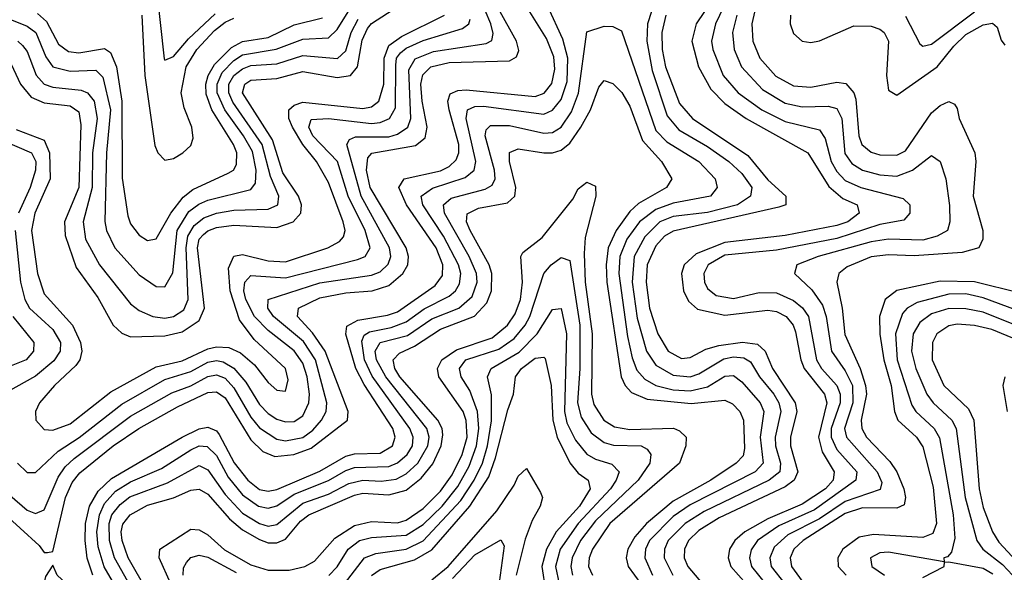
# Model space of a CAD drawing. Header units: inches. Extents: x 990535 to 1117859, y 769386 to 892122.
# Tile 839 of 1056: x 1046053 to 1048339, y 875016 to 876300. Entities that reach past the tile are written whole.
import ezdxf

# ---------------------------------------------------------------- set-up
doc = ezdxf.new("R2010")
doc.units = ezdxf.units.IN
doc.header["$MEASUREMENT"] = 0
doc.layers.add('B0847', color=7, linetype='Continuous')

msp = doc.modelspace()

# ---------------------------------------------------------------- linework, layer by layer
at = {"layer": 'B0847', "color": 5}
for points, elevation in [([(1045988.9, 875230), (1046070, 875160.9), (1046090, 875152.8), (1046110, 875161.8), (1046142.6, 875237.4), (1046158.8, 875261.2), (1046179.4, 875280.6), (1046310, 875378.8), (1046406.5, 875433.5), (1046450, 875449.4), (1046490, 875471.1), (1046510, 875474.6), (1046530, 875467.1), (1046550, 875444.5), (1046590, 875376.4), (1046610, 875351.6), (1046650, 875325.7), (1046670, 875321.9), (1046710, 875329.5), (1046733.5, 875346.5), (1046753.6, 875370), (1046764.6, 875390), (1046766.4, 875410), (1046739.9, 875510), (1046712, 875552), (1046642.6, 875610), (1046629.2, 875630), (1046629.9, 875650), (1046750, 875688.5), (1046870, 875706.4), (1046890, 875714.1), (1046908.4, 875731.6), (1046914.7, 875750), (1046911.7, 875770), (1046846, 875890), (1046812.6, 876010), (1046818.5, 876021.5), (1046832.5, 876027.5), (1046910, 876027.6), (1046930, 876034), (1046954.5, 876050), (1046961.4, 876070), (1046956.8, 876183.2), (1046971.2, 876208.8), (1047014.1, 876225.9), (1047135.7, 876244.3), (1047149, 876251), (1047152.7, 876267.3), (1047147, 876290), (1047094.6, 876414.6)], 3540), ([(1046370.8, 876370.8), (1046388.6, 876208.6), (1046390, 876205.2), (1046410, 876214.1), (1046444.8, 876255.2), (1046506.9, 876313.1)], 3740), ([(1047714.5, 876385.5), (1047668.7, 876290), (1047659.2, 876250), (1047662.1, 876230), (1047686.3, 876170), (1047721.3, 876130), (1047775.9, 876090), (1047830, 876062.8), (1047910, 876043.4), (1047923.3, 876023.3), (1047937, 875970), (1047950, 875947.1), (1047970, 875926.1), (1048006.4, 875910), (1048104, 875884), (1048119.5, 875870), (1048119.8, 875850), (1048105.9, 875834.1), (1048050, 875823.8), (1047950, 875791.4), (1047810, 875764.7), (1047690, 875752.6), (1047651.7, 875730), (1047641.1, 875710), (1047642.7, 875690), (1047650, 875675.7), (1047670, 875658.8), (1047710, 875652.1), (1047770, 875665.8), (1047810, 875665.5), (1047850, 875647.8), (1047870.7, 875630.7), (1047884.2, 875610), (1047903.3, 875510), (1047914.4, 875490), (1047950.4, 875450.4), (1047958.4, 875430), (1047958.3, 875410), (1047937.1, 875350), (1047936.9, 875330), (1047950, 875301.3), (1047996.6, 875250), (1047994.5, 875230), (1047898.3, 875161.7), (1047816, 875124), (1047765.8, 875090), (1047751.5, 875068.5), (1047747.6, 875050), (1047752.3, 875030), (1047784.7, 874990)], 3540), ([(1047529.8, 876350), (1047510.8, 876290), (1047509.1, 876250), (1047521.2, 876181.2), (1047556.2, 876076.2), (1047583.7, 876043.7), (1047650, 876005.3), (1047699.3, 875970), (1047730, 875942.4), (1047752.7, 875910), (1047749.8, 875890), (1047719.8, 875870), (1047650, 875852), (1047570, 875842.7), (1047539.2, 875830), (1047504.4, 875795.6), (1047479.9, 875750), (1047474.8, 875690), (1047486.7, 875606.7), (1047508.6, 875530), (1047530, 875497.3), (1047570, 875474), (1047610, 875470.2), (1047630, 875477), (1047688.3, 875511.7), (1047710, 875516.4), (1047734.6, 875514.6), (1047750, 875505.4), (1047770.9, 875470), (1047804.1, 875430), (1047815.8, 875410), (1047820.1, 875390), (1047806.9, 875330), (1047808, 875310), (1047819.7, 875270), (1047818.1, 875250), (1047792.9, 875230), (1047642.6, 875157.4), (1047598.4, 875130), (1047558.8, 875090), (1047550.3, 875070), (1047549.4, 875050), (1047569.3, 875010)], 3460), ([(1047664.3, 876350), (1047623.4, 876290), (1047613.7, 876250), (1047629.4, 876190), (1047657.9, 876137.9), (1047690, 876105.2), (1047739.5, 876070), (1047882.9, 875990), (1047932, 875912), (1047964.3, 875884.3), (1047997.6, 875870), (1048002, 875850), (1047975.7, 875830), (1047950, 875821.5), (1047830, 875798.4), (1047690, 875782.1), (1047624, 875756), (1047596.1, 875730), (1047590, 875710), (1047594.5, 875670), (1047605.7, 875645.7), (1047627.1, 875627.1), (1047690, 875613.3), (1047790, 875625.2), (1047810, 875621.6), (1047832.5, 875610), (1047849.1, 875590), (1047854.7, 875574.7), (1047866.9, 875510), (1047874.8, 875490), (1047921.7, 875430), (1047926.8, 875410), (1047907.4, 875330), (1047916.1, 875296.1), (1047944.4, 875250), (1047941.5, 875230), (1047924.2, 875210), (1047870, 875174.4), (1047790, 875140.5), (1047736.4, 875110), (1047713.4, 875090), (1047701.2, 875070), (1047697.9, 875050), (1047703.9, 875030), (1047740, 874990)], 3520), ([(1045970, 876324.7), (1046070, 876284.6), (1046090.5, 876270), (1046113.5, 876213.5), (1046130, 876189.8), (1046170, 876179.8), (1046230, 876182.5), (1046245.8, 876165.8), (1046264.1, 876090), (1046254.7, 875990), (1046250.6, 875830.6), (1046254.2, 875810), (1046274.1, 875770), (1046330, 875707.4), (1046370, 875679.7), (1046390, 875679.1), (1046408.4, 875711.6), (1046418.6, 875810), (1046445.9, 875854.1), (1046468.7, 875871.3), (1046490, 875880.6), (1046590, 875905.3), (1046600.3, 875919.7), (1046602.3, 875950), (1046593.2, 875993.2), (1046572.5, 876030), (1046529.2, 876090), (1046511.7, 876130), (1046511.6, 876150), (1046523.1, 876176.9), (1046550, 876205), (1046570, 876217.7), (1046648.8, 876231.2), (1046710, 876254.2), (1046770, 876257.3), (1046790, 876276.5), (1046823.6, 876330)], 3660), ([(1046010, 875159.2), (1046098.4, 875078.4), (1046110, 875062.4), (1046117.8, 875062.2), (1046130, 875064.9), (1046159.2, 875190), (1046174.8, 875225.2), (1046192.3, 875247.7), (1046270, 875310.4), (1046329.5, 875350.5), (1046419.1, 875400.9), (1046490, 875434), (1046510, 875435.2), (1046530, 875421.6), (1046590, 875324), (1046617.3, 875297.2), (1046645.1, 875285.1), (1046689.8, 875289.8), (1046730, 875305), (1046814.2, 875370), (1046816, 875390), (1046761.9, 875530), (1046732.8, 875572.8), (1046697.7, 875610), (1046700.5, 875630), (1046750, 875653.4), (1046810, 875665.1), (1046871.7, 875670), (1046910, 875682.2), (1046942.3, 875710), (1046953.8, 875730), (1046956.1, 875750), (1046950.1, 875770), (1046866.8, 875910), (1046858, 875950), (1046861.2, 875978.8), (1046870.3, 875989.7), (1046972.3, 876007.7), (1046994.6, 876025.4), (1046998.8, 876050), (1046987.2, 876110), (1046984.6, 876150), (1046988.7, 876171.3), (1047007.6, 876190), (1047050, 876200), (1047190, 876203.9), (1047206.8, 876213.2), (1047211.9, 876228.1), (1047206.6, 876250), (1047165, 876325)], 3520), ([(1046027.5, 876207.5), (1046054.5, 876150), (1046079.5, 876119.5), (1046110, 876106.2), (1046170, 876099.5), (1046190, 876085.6), (1046195.1, 876055.1), (1046190, 875910), (1046157.2, 875830), (1046158.4, 875798.4), (1046184.1, 875724.1), (1046234.6, 875654.6), (1046270, 875590.6), (1046290, 875571.6), (1046310, 875563.5), (1046390, 875565.5), (1046430, 875574.8), (1046470, 875601.2), (1046482, 875630), (1046465.8, 875770), (1046469.7, 875790), (1046479.4, 875800.6), (1046490, 875809.6), (1046510, 875816.8), (1046550, 875822.6), (1046650, 875816.8), (1046687.6, 875830), (1046705.4, 875850), (1046707.6, 875870), (1046700.6, 875890), (1046663.7, 875943.7), (1046640.3, 876020.3), (1046570.4, 876130), (1046575.6, 876150), (1046590, 876159), (1046650, 876163), (1046710, 876179.3), (1046790, 876165.4), (1046821.2, 876170), (1046837.6, 876190), (1046848.3, 876251.7), (1046860.6, 876279.4), (1046870, 876290.4), (1046930.7, 876330)], 3620), ([(1046222.5, 875010), (1046209.4, 875049.4), (1046204.6, 875090), (1046206, 875130), (1046215.4, 875170), (1046235.2, 875204.8), (1046265.9, 875234.1), (1046430.3, 875330), (1046470, 875349.3), (1046490, 875353.7), (1046510, 875344.7), (1046516.3, 875336.3), (1046550.8, 875270.8), (1046582.5, 875230), (1046610, 875209), (1046630, 875204.5), (1046650, 875208.6), (1046750, 875251.6), (1046810, 875286.2), (1046830, 875291.3), (1046890, 875293.4), (1046918.8, 875310), (1046925, 875330), (1046919.5, 875350), (1046852.6, 875452.6), (1046833.4, 875490), (1046810.5, 875569.5), (1046812.2, 875587.8), (1046838, 875602), (1046906.9, 875613.1), (1046930, 875621.5), (1047018, 875682), (1047034.8, 875705.2), (1047035.8, 875730), (1047020.2, 875770), (1046950.9, 875870), (1046933.1, 875910), (1046946, 875930), (1047030, 875948.4), (1047050, 875958.5), (1047066.2, 875973.8), (1047072.3, 875990), (1047072.3, 876010), (1047049.8, 876090.2), (1047046.8, 876110), (1047052.8, 876127.2), (1047070, 876135.2), (1047090, 876136.6), (1047250, 876121.5), (1047271, 876129), (1047288.7, 876151.3), (1047295.5, 876184.5), (1047293, 876213), (1047276.2, 876256.2), (1047230, 876329.9)], 3480), ([(1046293.5, 874953.5), (1046248.8, 875028.8), (1046235.3, 875075.3), (1046231.9, 875110), (1046237.9, 875150), (1046250, 875176.1), (1046275.4, 875204.6), (1046310, 875226.5), (1046382.2, 875257.8), (1046450, 875301.1), (1046470, 875310), (1046488.6, 875308.6), (1046510, 875287.8), (1046537.2, 875237.2), (1046570, 875196.1), (1046607.4, 875170), (1046630, 875165.2), (1046650, 875171), (1046690, 875197.7), (1046770, 875229.6), (1046810, 875252.9), (1046830, 875259.5), (1046910, 875262.3), (1046930, 875270.7), (1046952.8, 875290), (1046965, 875310), (1046966.9, 875330), (1046958.8, 875350), (1046871.6, 875471.6), (1046853.5, 875510), (1046847, 875553), (1046853.1, 875566.9), (1046865.3, 875574.7), (1046915.4, 875584.6), (1046950, 875598), (1046991.9, 875628.1), (1047050, 875657.8), (1047065.2, 875670), (1047074.1, 875685.9), (1047077.1, 875710), (1047072.1, 875730), (1047036.9, 875796.9), (1046989, 875870), (1046985.5, 875890), (1047011.6, 875908.4), (1047087.2, 875932.8), (1047108.3, 875950), (1047112.1, 875970), (1047089.3, 876070), (1047092.8, 876090), (1047110, 876098), (1047130, 876098.8), (1047270, 876080.5), (1047290, 876089.2), (1047310, 876114.3), (1047324.1, 876155.9), (1047325.7, 876210), (1047314.3, 876254.3), (1047279.2, 876330)], 3460), ([(1047762.2, 876330), (1047753.1, 876290), (1047755.1, 876250), (1047771.7, 876210), (1047808.3, 876168.3), (1047850, 876145.8), (1047890, 876142.9), (1047950, 876154.1), (1047971.3, 876151.3), (1047989.8, 876129.8), (1047994.6, 876114.6), (1048001.7, 876030), (1048008.2, 876010), (1048030, 875992.2), (1048050, 875985.8), (1048090, 875985.1), (1048110, 875995.1), (1048170, 876083.4), (1048190, 876100.1), (1048210, 876109.6), (1048223.4, 876103.4), (1048230, 876093.6), (1048234.2, 876070), (1048270.5, 875990), (1048273.1, 875970), (1048266.5, 875890), (1048289.7, 875810), (1048289.3, 875790), (1048280.1, 875770), (1048241.1, 875758.9), (1048130, 875751), (1048070, 875753.9), (1048030, 875749), (1047974.2, 875725.8), (1047954.8, 875710), (1047950.1, 875690), (1047962.5, 875630), (1047968.9, 875568.9), (1048004.2, 875490), (1048017, 875450), (1048019.1, 875430), (1048006.9, 875370), (1048008.1, 875350), (1048019.1, 875330), (1048073.7, 875273.7), (1048089.4, 875250), (1048105.6, 875210), (1048110, 875190), (1048107, 875173), (1048090, 875165.5), (1048010, 875166.3), (1047970, 875152.6), (1047871.9, 875090), (1047850.1, 875070), (1047841.8, 875050), (1047844.7, 875030), (1047870, 874995.6)], 3580), ([(1046044.7, 876044.7), (1046110, 876019.5), (1046122.4, 875990), (1046123.6, 875930), (1046087.8, 875850), (1046080.5, 875810), (1046094.6, 875710), (1046110, 875662.7), (1046175.6, 875590), (1046194.3, 875550), (1046197.2, 875530), (1046192.7, 875510), (1046183.4, 875496.6), (1046133.5, 875450), (1046098.7, 875410), (1046089.6, 875390), (1046090.1, 875370), (1046110, 875347.7), (1046130, 875346.7), (1046170, 875361.4), (1046264.3, 875435.7), (1046370, 875493.7), (1046430, 875507.5), (1046490, 875534.9), (1046510, 875539.6), (1046538.2, 875538.2), (1046565.8, 875525.8), (1046597.8, 875497.8), (1046630, 875457.1), (1046650, 875439.6), (1046670, 875437.1), (1046676.4, 875463.6), (1046669.9, 875490), (1046597.3, 875557.3), (1046563, 875603), (1046541.4, 875670), (1046537.4, 875722.6), (1046550, 875750.8), (1046570, 875754.2), (1046630, 875739.4), (1046670, 875737.5), (1046768.3, 875770), (1046795.4, 875784.6), (1046804.5, 875795.5), (1046808.4, 875810), (1046804.1, 875830), (1046770, 875921.1), (1046742.1, 875970), (1046710, 876009.9), (1046686.2, 876050), (1046678.2, 876070), (1046678.1, 876090), (1046690, 876100.8), (1046710, 876108.1), (1046850, 876093.3), (1046870, 876097.2), (1046886.7, 876110), (1046898.2, 876150), (1046898.9, 876210), (1046910, 876239.8), (1046939.2, 876260.8), (1047039.5, 876310)], 3580), ([(1046048.2, 875270), (1046070, 875248.4), (1046090, 875247.8), (1046142.1, 875297.9), (1046190.8, 875329.2), (1046290, 875406.8), (1046390, 875464.2), (1046450, 875482.5), (1046490, 875504.2), (1046510, 875508), (1046525, 875505), (1046550.4, 875490.4), (1046577.7, 875457.7), (1046610, 875406.4), (1046630, 875385), (1046650, 875372.1), (1046670, 875365.5), (1046690, 875366.3), (1046710, 875379.9), (1046724.3, 875410), (1046726.2, 875430), (1046720.8, 875470), (1046710, 875502.3), (1046690, 875530.8), (1046630, 875578.1), (1046598.4, 875610), (1046577.9, 875650), (1046573.5, 875670), (1046575.8, 875690), (1046590, 875705.7), (1046670, 875699.9), (1046837, 875743), (1046855, 875750), (1046866.8, 875770), (1046854.8, 875810), (1046815.6, 875890), (1046790.9, 875970), (1046733.8, 876030), (1046724, 876050), (1046730, 876068.1), (1046769.8, 876070.2), (1046870, 876058.6), (1046890, 876060.7), (1046911.8, 876070), (1046925.3, 876094.7), (1046926, 876194), (1046928.1, 876210), (1046937.3, 876222.7), (1046950, 876233.1), (1046990, 876251.2), (1047081.3, 876278.7), (1047096.2, 876290), (1047099, 876301)], 3560), ([(1046048.9, 876250), (1046059.8, 876239.8), (1046070, 876226), (1046090.8, 876170.8), (1046110, 876150.1), (1046130, 876142.8), (1046195.9, 876135.9), (1046210, 876129.8), (1046225.7, 876110), (1046232.5, 876070), (1046222.3, 875990), (1046221.4, 875910), (1046200.4, 875830), (1046205.8, 875790), (1046238.1, 875730), (1046310, 875639.4), (1046330, 875624), (1046361.8, 875610), (1046390, 875606.7), (1046410.4, 875610), (1046434.1, 875625.9), (1046444, 875650), (1046439.3, 875770), (1046443.4, 875796.6), (1046458, 875822), (1046480.6, 875839.4), (1046510, 875850.4), (1046550, 875857.6), (1046630, 875859.3), (1046652.4, 875870), (1046654.6, 875890), (1046635.6, 875935.6), (1046616.1, 876010), (1046547.7, 876107.7), (1046538.2, 876130), (1046538.6, 876150), (1046550, 876169.8), (1046570, 876185.4), (1046590, 876193.4), (1046650, 876197.2), (1046710, 876216.5), (1046790.7, 876209.3), (1046810, 876226.9), (1046822.8, 876270), (1046839.2, 876300.8)], 3640), ([(1046094.1, 876314.1), (1046115, 876295), (1046143, 876243), (1046166, 876226), (1046190, 876222.4), (1046250, 876232.9), (1046263.7, 876223.7), (1046277.4, 876190), (1046290, 876110), (1046291.2, 875931.2), (1046303.9, 875843.9), (1046310, 875825.8), (1046330, 875799.4), (1046350, 875786.7), (1046370, 875790.6), (1046403.5, 875850), (1046432.3, 875887.6), (1046454.6, 875905.4), (1046537.1, 875942.9), (1046549.5, 875950.5), (1046556.7, 875963.3), (1046557.1, 875990), (1046549.1, 876010), (1046498.8, 876090), (1046486.2, 876126.2), (1046485.3, 876150), (1046490.2, 876169.8), (1046504.9, 876195.1), (1046544.7, 876235.3), (1046570, 876249.1), (1046630, 876258.4), (1046690, 876287.7), (1046755.9, 876304.1)], 3680), ([(1046336.8, 876310), (1046343.6, 876170), (1046367.1, 876007.1), (1046373.6, 875990), (1046390, 875973.6), (1046410, 875977.5), (1046431.6, 875990), (1046450, 876007.7), (1046455.7, 876024.3), (1046452.9, 876050), (1046434.8, 876094.8), (1046428.2, 876130), (1046439.6, 876190), (1046464.2, 876230), (1046505.5, 876274.5), (1046530, 876293.8), (1046550, 876303.1)], 3720), ([(1047552.9, 876310), (1047544.1, 876270), (1047544.9, 876230), (1047552.4, 876190), (1047585.3, 876105.3), (1047614.8, 876070), (1047743.9, 875983.9), (1047790, 875927.8), (1047832.2, 875890), (1047831.9, 875870), (1047816, 875864), (1047570, 875808.8), (1047550, 875796.5), (1047530, 875774.6), (1047510.2, 875730), (1047507.5, 875690), (1047515.7, 875630), (1047534.8, 875570), (1047558.9, 875530), (1047590, 875512.6), (1047610, 875515.1), (1047645.8, 875534.2), (1047676.6, 875543.4), (1047730.9, 875550.9), (1047766.1, 875546.1), (1047784.2, 875530), (1047801, 875490), (1047853.9, 875410), (1047857.7, 875390), (1047842.5, 875330), (1047843, 875310), (1047859.5, 875250), (1047851.6, 875230), (1047830, 875214.8), (1047677.1, 875142.9), (1047630, 875113.5), (1047605.5, 875090), (1047596.5, 875070), (1047596.2, 875050), (1047604, 875030), (1047638.4, 874990)], 3480), ([(1047718.4, 876310), (1047708.4, 876270), (1047712.1, 876230), (1047728.9, 876190), (1047777.5, 876137.5), (1047830, 876105.6), (1047870, 876097.4), (1047930, 876098.8), (1047950, 876093), (1047961.8, 876070), (1047969.1, 875989.1), (1047985.5, 875965.5), (1048010, 875950), (1048050, 875939), (1048090, 875936.3), (1048126.3, 875950), (1048170, 875984.2), (1048190, 875970.2), (1048203.3, 875930), (1048211.9, 875868.1), (1048213, 875830), (1048207.1, 875810), (1048183.1, 875796.9), (1048150, 875787.3), (1048070, 875789.6), (1048030, 875783.9), (1047907, 875750), (1047857.3, 875730), (1047851.9, 875710), (1047891.9, 875671.9), (1047916.7, 875636.7), (1047925.5, 875610), (1047937.8, 875530), (1047970, 875483.9), (1047986.5, 875450), (1047987.7, 875410), (1047968.2, 875350), (1047972.5, 875330), (1048044.3, 875250), (1048054.9, 875225.1), (1048051.2, 875208.8), (1047970, 875181), (1047910, 875140.7), (1047836.3, 875103.7), (1047805, 875075), (1047794.7, 875050), (1047797.6, 875030), (1047829.4, 874990)], 3560), ([(1047842.4, 876310), (1047842, 876290), (1047850, 876267.2), (1047870, 876249.4), (1047890, 876246.3), (1047910, 876250.1), (1047990, 876285.2), (1048030, 876284.6), (1048050, 876277.4), (1048059.9, 876270), (1048070.4, 876250), (1048065.6, 876170), (1048070, 876136.1), (1048090, 876124.2), (1048183.3, 876190), (1048221.6, 876238.4), (1048250, 876265), (1048290, 876287.4), (1048311.5, 876291.5), (1048322.3, 876282.3), (1048331.8, 876251.8), (1048340.2, 876240.2)], 3620), ([(1048110, 876307.5), (1048143.1, 876243.1), (1048150, 876238), (1048170, 876242.3), (1048270, 876317.5)], 3640), ([(1046318.1, 874970), (1046273.2, 875050), (1046261.3, 875090), (1046260.5, 875130), (1046267.2, 875150), (1046285.9, 875174.1), (1046308.7, 875191.3), (1046395.9, 875224.1), (1046470, 875264.5), (1046490, 875254.5), (1046530, 875196.9), (1046570, 875153.9), (1046610, 875129.7), (1046630, 875123.9), (1046650, 875127.3), (1046710, 875177.3), (1046770, 875197.8), (1046817.3, 875222.7), (1046850, 875230.6), (1046892.1, 875227.9), (1046927.3, 875232.7), (1046950, 875244.7), (1046977.5, 875270), (1047001, 875310), (1047003.8, 875330), (1046998.5, 875350), (1046903, 875470), (1046881.6, 875510), (1046878.4, 875530), (1046890.3, 875549.7), (1046953.6, 875566.4), (1047010, 875604.6), (1047072.4, 875630), (1047103.4, 875656.6), (1047115.1, 875690), (1047113.9, 875710), (1047096.4, 875750), (1047039.5, 875850), (1047037, 875870), (1047054.8, 875885.2), (1047133.9, 875906.1), (1047150, 875915.1), (1047157.2, 875930), (1047155.4, 875950), (1047134, 876030), (1047136.3, 876043.7), (1047145.8, 876054.2), (1047190, 876053.9), (1047270, 876035.9), (1047290, 876037.9), (1047310.2, 876050), (1047334.3, 876085.7), (1047350.8, 876129.2), (1047370, 876271.7), (1047410, 876284.8), (1047430, 876283.6), (1047450, 876273.7), (1047530, 876042.6), (1047555.6, 876015.6), (1047629.6, 875970), (1047667.6, 875930), (1047672.5, 875910), (1047656.6, 875890), (1047570, 875873.7), (1047530, 875859.1), (1047491.8, 875830), (1047462.8, 875790), (1047446.7, 875750), (1047444.4, 875710), (1047464.3, 875564.3), (1047474.7, 875514.7), (1047486.1, 875486.1), (1047504.5, 875464.5), (1047530.2, 875450.2), (1047570, 875440.3), (1047610, 875437.4), (1047650, 875447), (1047690, 875471.6), (1047710, 875473.7), (1047730, 875458.8), (1047772.1, 875410), (1047780.5, 875390), (1047772.4, 875330), (1047779, 875270), (1047760.4, 875250), (1047610, 875173.3), (1047570, 875146), (1047515.5, 875090), (1047506.3, 875070), (1047504.2, 875050), (1047522.3, 875010)], 3440), ([(1046350.2, 874970.2), (1046304.9, 875050), (1046291, 875090), (1046288.6, 875110), (1046292.2, 875127.8), (1046309.4, 875150), (1046350, 875172.5), (1046410, 875189), (1046450, 875207.3), (1046470, 875209.1), (1046490, 875197.6), (1046540.4, 875140.4), (1046570, 875114.9), (1046610, 875092.4), (1046630, 875085.2), (1046650, 875084.5), (1046670, 875093), (1046704.9, 875135.1), (1046724.2, 875150), (1046830, 875195.3), (1046850, 875200.1), (1046910, 875196), (1046950, 875207.2), (1046984.8, 875235.3), (1047012, 875268), (1047031.8, 875310), (1047035.2, 875335.3), (1047033.7, 875350), (1047023.9, 875370), (1046935.5, 875470), (1046923.9, 875490), (1046919.8, 875510), (1046934.7, 875525.3), (1046970, 875541.3), (1047030, 875581.1), (1047109.2, 875610.8), (1047137.7, 875642.3), (1047148.1, 875670), (1047149.6, 875710), (1047143.4, 875730), (1047098.6, 875810), (1047090.5, 875830), (1047091.6, 875848.4), (1047117.9, 875862.1), (1047185.7, 875874.3), (1047202.9, 875890), (1047205.1, 875910), (1047189.9, 875970.1), (1047190, 875990.8), (1047210, 875999.9), (1047270, 875990.7), (1047290, 875990.3), (1047310, 875996.5), (1047330, 876013), (1047355.6, 876050), (1047378.5, 876090), (1047397.5, 876142.5), (1047410, 876158.3), (1047430, 876151.1), (1047450.8, 876130.8), (1047470, 876098.6), (1047499, 876019), (1047543.1, 875970), (1047566.8, 875930), (1047554.8, 875910), (1047490, 875872.9), (1047470, 875854.1), (1047438, 875810), (1047419.3, 875770), (1047414.5, 875730), (1047416.6, 875690), (1047449.3, 875470), (1047459.1, 875450), (1047473.8, 875433.8), (1047510, 875418.2), (1047612, 875408), (1047690, 875415.9), (1047707.9, 875407.9), (1047724.7, 875390), (1047733.5, 875370), (1047736.2, 875303.8), (1047733, 875287), (1047716.9, 875270), (1047657.5, 875230), (1047570, 875181.7), (1047508.5, 875130), (1047481.2, 875098.8), (1047464.9, 875070), (1047460.8, 875050), (1047465.4, 875030), (1047495.3, 874990)], 3420), ([(1046017.4, 876017.4), (1046080.6, 875990), (1046090.6, 875970), (1046089.8, 875950), (1046077.6, 875910), (1046050, 875850)], 3560), ([(1046403.9, 874990), (1046376.5, 875050), (1046378, 875070), (1046450, 875116.3), (1046470, 875115.3), (1046490, 875103.3), (1046528.5, 875068.5), (1046590, 875033.7), (1046630, 875021.5), (1046678.7, 875021.3), (1046715.3, 875030), (1046737.8, 875042.2), (1046784.6, 875095.4), (1046830, 875125.4), (1046870, 875134.3), (1046930, 875131.5), (1046950, 875137.2), (1046990, 875164.2), (1047030, 875204.5), (1047057.4, 875242.6), (1047080.4, 875290), (1047091.6, 875330), (1047090, 875368.9), (1047082.6, 875390), (1047026.2, 875470), (1047023, 875490), (1047033.3, 875510), (1047067.3, 875532.7), (1047150, 875560.7), (1047185.3, 875590), (1047203.2, 875616.8), (1047215.4, 875650), (1047220.5, 875690), (1047216.8, 875750), (1047221.2, 875758.8), (1047266.4, 875793.6), (1047337.4, 875882.6), (1047350, 875906.7), (1047370, 875922.3), (1047390, 875913.1), (1047390.4, 875890), (1047366.2, 875793.8), (1047363.6, 875756.4), (1047366, 875690), (1047382.1, 875570), (1047381, 875430), (1047385.9, 875405.9), (1047408.9, 875370), (1047434.1, 875354.1), (1047470, 875348.2), (1047570.8, 875350.8), (1047585.1, 875345.1), (1047600.1, 875330), (1047599.6, 875310), (1047585.3, 875270), (1047423.6, 875130), (1047382.6, 875070), (1047374.9, 875050), (1047374, 875030), (1047382.6, 875010)], 3380), ([(1046042.1, 875810), (1046054.8, 875690), (1046064.9, 875650), (1046075.7, 875630), (1046130, 875579.9), (1046147.6, 875550), (1046146.8, 875530), (1046132.5, 875507.5), (1046090, 875471.5), (1046024.8, 875435.2)], 3560), ([(1046771, 875009), (1046790, 875029.1), (1046815.3, 875070), (1046841.7, 875090), (1046870, 875097.2), (1046950, 875102.7), (1046990, 875127.2), (1047033.6, 875170), (1047070, 875215.4), (1047096.8, 875263.2), (1047113.4, 875310), (1047119.1, 875350), (1047115.7, 875390), (1047098.5, 875438.5), (1047077.7, 875470), (1047074.2, 875490), (1047088.9, 875510), (1047165.3, 875534.7), (1047201.1, 875558.9), (1047227, 875590), (1047237.3, 875610), (1047270, 875710.1), (1047286.8, 875730), (1047310, 875747.5), (1047330, 875740.5), (1047353.7, 875590), (1047353.8, 875490), (1047348, 875410), (1047356.3, 875376.3), (1047380.2, 875340.2), (1047410, 875317.6), (1047431.9, 875311.9), (1047496.1, 875310), (1047510, 875302.6), (1047518.1, 875290), (1047515.9, 875270), (1047488.8, 875230), (1047390, 875136.3), (1047355.3, 875090), (1047335.9, 875050), (1047332.6, 875030), (1047336.9, 875010)], 3360), ([(1048375.7, 875664.3), (1048270, 875691.2), (1048190, 875692.2), (1048089.3, 875670.7), (1048062.2, 875650), (1048049.6, 875610.4), (1048050.4, 875569.6), (1048059.3, 875510), (1048076.8, 875450), (1048084.3, 875390), (1048092.1, 875370), (1048135.4, 875330), (1048150, 875307.7), (1048174, 875214), (1048182.1, 875130), (1048173.3, 875106.6), (1048150, 875097), (1048035.6, 875104.4), (1048002.2, 875097.8), (1047964, 875070), (1047952.5, 875050), (1047953.2, 875030), (1047972.3, 875010)], 3620), ([(1048430, 875602), (1048290, 875653.9), (1048250, 875662.7), (1048210, 875662.5), (1048136.9, 875643.1), (1048113.8, 875630), (1048102.5, 875617.5), (1048086.7, 875570), (1048090.6, 875510), (1048124.2, 875404.2), (1048133.4, 875390), (1048176.6, 875350), (1048188.5, 875328.5), (1048220.6, 875150), (1048224, 875096), (1048216.5, 875063.5), (1048207.6, 875052.4), (1048198.4, 875050), (1048199.3, 875040.7), (1048070, 875062.9), (1048050, 875061.5), (1048028.6, 875050), (1048031.6, 875030), (1048061.3, 875010)], 3640), ([(1046807.2, 874990), (1046853.7, 875050), (1046879.8, 875060.2), (1046950, 875070), (1046990, 875089.3), (1047077.2, 875182.8), (1047108.3, 875230), (1047127.3, 875270), (1047139.5, 875310), (1047148.1, 875368.1), (1047148.2, 875428.2), (1047139.2, 875470), (1047147.4, 875490), (1047212.6, 875527.4), (1047254.8, 875570), (1047290, 875626.5), (1047310, 875628.6), (1047322.3, 875570), (1047317.8, 875390), (1047323.5, 875363.5), (1047343.3, 875323.3), (1047370, 875290.9), (1047390, 875278.8), (1047427.5, 875267.6), (1047444.9, 875250), (1047438.3, 875230), (1047424.8, 875210), (1047349.5, 875130), (1047308, 875070), (1047296.7, 875030), (1047305.9, 874990)], 3340), ([(1048450, 875556.3), (1048290, 875620.1), (1048250, 875628.5), (1048210, 875628.8), (1048170, 875616.8), (1048143.3, 875596.7), (1048127.6, 875570), (1048123.4, 875530), (1048133.9, 875490), (1048159.2, 875430), (1048174.1, 875410), (1048217.5, 875370), (1048227.4, 875350), (1048248.4, 875190), (1048275.1, 875090), (1048289.4, 875070), (1048334.8, 875034.8), (1048358.4, 875010)], 3660), ([(1046037.1, 875610), (1046085.5, 875550), (1046084.8, 875530), (1046068.2, 875510), (1045990, 875479.1)], 3540), ([(1048430, 875530.4), (1048310, 875580.1), (1048270, 875589.4), (1048230, 875592.3), (1048210, 875588.9), (1048182.7, 875570), (1048172.1, 875550), (1048171.9, 875510), (1048198.4, 875450), (1048255.9, 875395.9), (1048268.7, 875370), (1048280.8, 875210), (1048290, 875167), (1048311.4, 875110), (1048326.7, 875086.7), (1048397.7, 875010)], 3680), ([(1046870, 875009.1), (1046890, 875023.1), (1046970, 875045), (1047010, 875068.6), (1047098.4, 875170), (1047142.1, 875237.9), (1047157.8, 875282.2), (1047186, 875394), (1047199.9, 875430), (1047204, 875470), (1047218.3, 875490), (1047250, 875513.3), (1047270, 875516.2), (1047272.7, 875512.7), (1047287.2, 875450), (1047290.6, 875370), (1047301, 875330), (1047330, 875270.8), (1047350, 875246.4), (1047373.1, 875230), (1047377.5, 875210), (1047352.4, 875170), (1047298.9, 875110), (1047275.9, 875070), (1047265.3, 875030), (1047273.9, 874973.9)], 3320), ([(1048340.2, 875470), (1048335.4, 875450), (1048345.8, 875390)], 3720), ([(1047010, 874998.9), (1047048.1, 875030), (1047160.7, 875159.3), (1047201, 875219), (1047210, 875239.8), (1047230, 875257.2), (1047262, 875202), (1047266.5, 875190), (1047261.8, 875170), (1047243, 875137), (1047226.5, 875093.5), (1047205.5, 875010)], 3280), ([(1047058.2, 875001.8), (1047110, 875056.8), (1047170, 875092.1), (1047177.9, 875077.9), (1047164, 874976)], 3260), ([(1046432.5, 875010), (1046433.2, 875026.8), (1046440.5, 875039.5), (1046450, 875050.5), (1046470, 875056.4), (1046490, 875051.7), (1046555.7, 875015.7)], 3360), ([(1048150, 875004.1), (1048199.7, 875030), (1048200.4, 875039.6), (1048210, 875041.1), (1048290, 875025.9), (1048312.9, 875012.9)], 3640)]:
    msp.add_lwpolyline(points, dxfattribs=dict(at, elevation=elevation))
at = {"layer": 'B0847', "color": 5, "elevation": 3520}
msp.add_lwpolyline([(1046130, 875032.7), (1046113.2, 875006.8), (1046109.3, 874990), (1046114.4, 874950), (1046128.6, 874910), (1046150, 874887.1), (1046190, 874886.9), (1046210, 874894), (1046224.7, 874910), (1046219.7, 874930), (1046204.3, 874950), (1046139.6, 875010)], close=True, dxfattribs=at)

doc.saveas('drawing.dxf')
